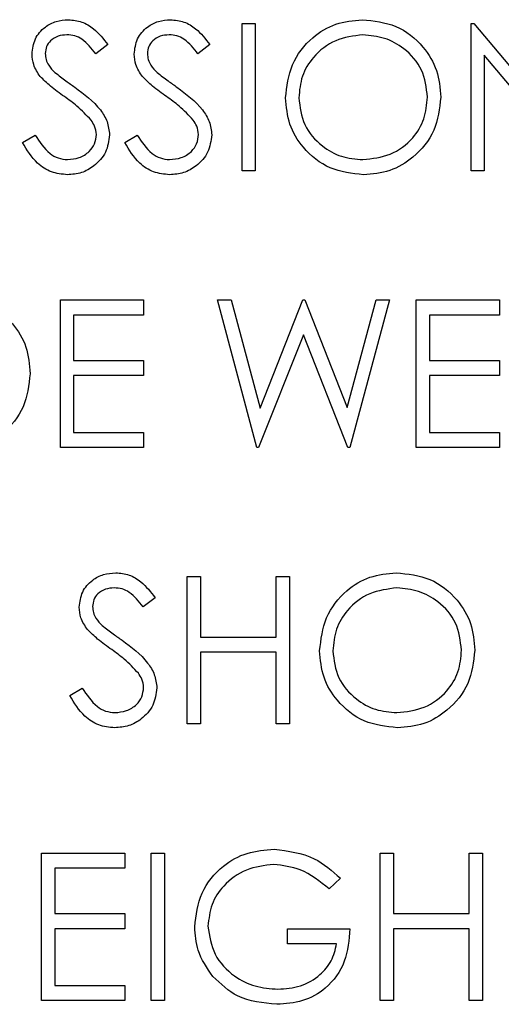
# Model space of a CAD drawing. Header units: inches. Extents: x 1802 to 2468, y -253 to -72.
# Tile 419 of 570: x 2185.614 to 2186.005, y -97.499 to -96.698. Entities that reach past the tile are written whole.
import ezdxf

# ---------------------------------------------------------------- set-up
doc = ezdxf.new("R2010")
doc.units = ezdxf.units.IN
doc.header["$LTSCALE"] = 0.5
doc.header["$MEASUREMENT"] = 0
doc.layers.add('DST-M-S', color=53, linetype='Continuous')

msp = doc.modelspace()

# ---------------------------------------------------------------- linework, layer by layer
at = {"layer": 'DST-M-S', "linetype": 'Continuous', "lineweight": 25}
for p, q in [((2185.79456, -96.70082), (2185.80533, -96.70082)), ((2185.79456, -96.82082), (2185.79456, -96.70082)), ((2185.80533, -96.70082), (2185.80533, -96.82082)), ((2185.98071, -96.70082), (2185.98297, -96.70082)), ((2185.98071, -96.82082), (2185.98071, -96.70082)), ((2185.98297, -96.70082), (2186.06225, -96.79527)), ((2185.68533, -96.71806), (2185.67559, -96.72544)), ((2185.7684, -96.71806), (2185.75867, -96.72544)), ((2186.07057, -96.82082), (2185.99148, -96.72659)), ((2185.99148, -96.72659), (2185.99148, -96.82082)), ((2185.6161, -96.79768), (2185.62624, -96.79159)), ((2185.69917, -96.79768), (2185.70932, -96.79159)), ((2185.80533, -96.82082), (2185.79456, -96.82082)), ((2185.99148, -96.82082), (2185.98071, -96.82082)), ((2185.64687, -96.92582), (2185.71456, -96.92582)), ((2185.64687, -97.04582), (2185.64687, -96.92582)), ((2185.71456, -96.92582), (2185.71456, -96.93813)), ((2185.77456, -96.92582), (2185.78569, -96.92582)), ((2185.80648, -97.04582), (2185.77456, -96.92582)), ((2185.78569, -96.92582), (2185.80917, -97.01383)), ((2185.80917, -97.01383), (2185.8441, -96.92582)), ((2185.8441, -96.92582), (2185.84566, -96.92582)), ((2185.84566, -96.92582), (2185.87994, -97.01323)), ((2185.87994, -97.01323), (2185.90355, -96.92582)), ((2185.91456, -96.92582), (2185.8822, -97.04582)), ((2185.90355, -96.92582), (2185.91456, -96.92582)), ((2185.9361, -96.92582), (2186.00379, -96.92582)), ((2185.9361, -97.04582), (2185.9361, -96.92582)), ((2186.00379, -96.92582), (2186.00379, -96.93813)), ((2185.65763, -96.93813), (2185.65763, -96.97506)), ((2185.71456, -96.93813), (2185.65763, -96.93813)), ((2185.94687, -96.93813), (2185.94687, -96.97506)), ((2186.00379, -96.93813), (2185.94687, -96.93813)), ((2185.84456, -96.95405), (2185.80802, -97.04582)), ((2185.88066, -97.04582), (2185.84456, -96.95405)), ((2185.65763, -96.97506), (2185.71456, -96.97506)), ((2185.71456, -96.97506), (2185.71456, -96.98736)), ((2185.94687, -96.97506), (2186.00379, -96.97506)), ((2186.00379, -96.97506), (2186.00379, -96.98736)), ((2185.65763, -96.98736), (2185.65763, -97.03352)), ((2185.71456, -96.98736), (2185.65763, -96.98736)), ((2185.94687, -96.98736), (2185.94687, -97.03352)), ((2186.00379, -96.98736), (2185.94687, -96.98736)), ((2185.65763, -97.03352), (2185.71456, -97.03352)), ((2185.71456, -97.03352), (2185.71456, -97.04582)), ((2185.94687, -97.03352), (2186.00379, -97.03352)), ((2186.00379, -97.03352), (2186.00379, -97.04582)), ((2185.71456, -97.04582), (2185.64687, -97.04582)), ((2185.80802, -97.04582), (2185.80648, -97.04582)), ((2185.8822, -97.04582), (2185.88066, -97.04582)), ((2186.00379, -97.04582), (2185.9361, -97.04582)), ((2185.74994, -97.15082), (2185.76071, -97.15082)), ((2185.74994, -97.27082), (2185.74994, -97.15082)), ((2185.76071, -97.15082), (2185.76071, -97.20006)), ((2185.82225, -97.15082), (2185.83302, -97.15082)), ((2185.82225, -97.20006), (2185.82225, -97.15082)), ((2185.83302, -97.15082), (2185.83302, -97.27082)), ((2185.72379, -97.16806), (2185.71405, -97.17544)), ((2185.76071, -97.20006), (2185.82225, -97.20006)), ((2185.76071, -97.21236), (2185.76071, -97.27082)), ((2185.82225, -97.21236), (2185.76071, -97.21236)), ((2185.82225, -97.27082), (2185.82225, -97.21236)), ((2185.65456, -97.24768), (2185.6647, -97.24159)), ((2185.76071, -97.27082), (2185.74994, -97.27082)), ((2185.83302, -97.27082), (2185.82225, -97.27082)), ((2185.63148, -97.37582), (2185.69917, -97.37582)), ((2185.63148, -97.49582), (2185.63148, -97.37582)), ((2185.69917, -97.37582), (2185.69917, -97.38813)), ((2185.72071, -97.37582), (2185.73148, -97.37582)), ((2185.72071, -97.49582), (2185.72071, -97.37582)), ((2185.73148, -97.37582), (2185.73148, -97.49582)), ((2185.90687, -97.37582), (2185.91763, -97.37582)), ((2185.90687, -97.49582), (2185.90687, -97.37582)), ((2185.91763, -97.37582), (2185.91763, -97.42506)), ((2185.97917, -97.37582), (2185.98994, -97.37582)), ((2185.97917, -97.42506), (2185.97917, -97.37582)), ((2185.98994, -97.37582), (2185.98994, -97.49582)), ((2185.64225, -97.38813), (2185.64225, -97.42506)), ((2185.69917, -97.38813), (2185.64225, -97.38813)), ((2185.87456, -97.39631), (2185.86533, -97.40506)), ((2185.64225, -97.42506), (2185.69917, -97.42506)), ((2185.69917, -97.42506), (2185.69917, -97.43736)), ((2185.91763, -97.42506), (2185.97917, -97.42506)), ((2185.64225, -97.43736), (2185.64225, -97.48352)), ((2185.69917, -97.43736), (2185.64225, -97.43736)), ((2185.83148, -97.43736), (2185.88225, -97.43736)), ((2185.83148, -97.44967), (2185.83148, -97.43736)), ((2185.91763, -97.43736), (2185.91763, -97.49582)), ((2185.97917, -97.43736), (2185.91763, -97.43736)), ((2185.97917, -97.49582), (2185.97917, -97.43736)), ((2185.87148, -97.44967), (2185.83148, -97.44967)), ((2185.64225, -97.48352), (2185.69917, -97.48352)), ((2185.69917, -97.48352), (2185.69917, -97.49582)), ((2185.69917, -97.49582), (2185.63148, -97.49582)), ((2185.73148, -97.49582), (2185.72071, -97.49582)), ((2185.91763, -97.49582), (2185.90687, -97.49582)), ((2185.98994, -97.49582), (2185.97917, -97.49582))]:
    msp.add_line(p, q, dxfattribs=at)
for points, knots in [([(2185.62379, -96.72575), (2185.62431, -96.72149), (2185.62535, -96.71298), (2185.63354, -96.70372), (2185.64334, -96.6986), (2185.65002, -96.69803), (2185.65336, -96.69775)], [0, 0, 0, 0, 0.2795526, 0.5587984, 0.7793777, 1, 1, 1, 1]), ([(2185.65336, -96.69775), (2185.65705, -96.69811), (2185.66444, -96.69883), (2185.67601, -96.70589), (2185.68179, -96.71344), (2185.68533, -96.71806)], [0, 0, 0, 0, 0.27975, 0.559501, 1, 1, 1, 1]), ([(2185.70687, -96.72575), (2185.70739, -96.72149), (2185.70842, -96.71298), (2185.71662, -96.70372), (2185.72642, -96.6986), (2185.73309, -96.69803), (2185.73643, -96.69775)], [0, 0, 0, 0, 0.279553, 0.558798, 0.779378, 1, 1, 1, 1]), ([(2185.73643, -96.69775), (2185.74013, -96.69811), (2185.74752, -96.69883), (2185.75908, -96.70589), (2185.76487, -96.71344), (2185.7684, -96.71806)], [0, 0, 0, 0, 0.27975, 0.559501, 1, 1, 1, 1]), ([(2185.82994, -96.76135), (2185.83105, -96.75209), (2185.83327, -96.73358), (2185.84969, -96.71249), (2185.87042, -96.69992), (2185.88497, -96.69847), (2185.89225, -96.69775)], [0, 0, 0, 0, 0.279731, 0.5593268, 0.7796805, 1, 1, 1, 1]), ([(2185.89225, -96.69775), (2185.90165, -96.69873), (2185.92045, -96.70071), (2185.94148, -96.71774), (2185.95424, -96.73864), (2185.95548, -96.7534), (2185.9561, -96.76078)], [0, 0, 0, 0, 0.279767, 0.559358, 0.779571, 1, 1, 1, 1]), ([(2185.65215, -96.71006), (2185.64972, -96.71024), (2185.64485, -96.71062), (2185.63899, -96.71436), (2185.63515, -96.7195), (2185.63475, -96.72333), (2185.63456, -96.72525)], [0, 0, 0, 0, 0.280274, 0.559931, 0.77992, 1, 1, 1, 1]), ([(2185.67559, -96.72544), (2185.6722, -96.72109), (2185.66747, -96.71503), (2185.65859, -96.71054), (2185.6543, -96.71022), (2185.65215, -96.71006)], [0, 0, 0, 0, 0.559818, 0.779848, 1, 1, 1, 1]), ([(2185.73523, -96.71006), (2185.73279, -96.71024), (2185.72793, -96.71062), (2185.72207, -96.71436), (2185.71822, -96.7195), (2185.71783, -96.72333), (2185.71763, -96.72525)], [0, 0, 0, 0, 0.280274, 0.559931, 0.77992, 1, 1, 1, 1]), ([(2185.75867, -96.72544), (2185.75528, -96.72109), (2185.75055, -96.71503), (2185.74167, -96.71054), (2185.73738, -96.71022), (2185.73523, -96.71006)], [0, 0, 0, 0, 0.559818, 0.779848, 1, 1, 1, 1]), ([(2185.89278, -96.71006), (2185.8852, -96.71104), (2185.87005, -96.71301), (2185.85272, -96.72637), (2185.84234, -96.74338), (2185.84126, -96.75533), (2185.84071, -96.76131)], [0, 0, 0, 0, 0.279627, 0.55935, 0.77963, 1, 1, 1, 1]), ([(2185.94533, -96.76075), (2185.94441, -96.75313), (2185.94256, -96.7379), (2185.92796, -96.72138), (2185.91067, -96.71182), (2185.89874, -96.71064), (2185.89278, -96.71006)], [0, 0, 0, 0, 0.279468, 0.55887, 0.779516, 1, 1, 1, 1]), ([(2185.6305, -96.74402), (2185.62838, -96.74091), (2185.6246, -96.73535), (2185.62404, -96.72869), (2185.62379, -96.72575)], [0, 0, 0, 0, 0.55984, 1, 1, 1, 1]), ([(2185.63456, -96.72525), (2185.6347, -96.72692), (2185.63498, -96.73027), (2185.63758, -96.73579), (2185.64061, -96.73887), (2185.64247, -96.74075)], [0, 0, 0, 0, 0.279946, 0.559774, 1, 1, 1, 1]), ([(2185.71357, -96.74402), (2185.71146, -96.74091), (2185.70768, -96.73535), (2185.70711, -96.72869), (2185.70687, -96.72575)], [0, 0, 0, 0, 0.55984, 1, 1, 1, 1]), ([(2185.71763, -96.72525), (2185.71778, -96.72692), (2185.71806, -96.73027), (2185.72066, -96.73579), (2185.72369, -96.73887), (2185.72554, -96.74075)], [0, 0, 0, 0, 0.279946, 0.559774, 1, 1, 1, 1]), ([(2185.65016, -96.76034), (2185.64625, -96.75758), (2185.63927, -96.75265), (2185.63317, -96.74665), (2185.6305, -96.74402)], [0, 0, 0, 0, 0.560413, 1, 1, 1, 1]), ([(2185.64247, -96.74075), (2185.64543, -96.74305), (2185.65071, -96.74715), (2185.65619, -96.751), (2185.6586, -96.7527)], [0, 0, 0, 0, 0.559906, 1, 1, 1, 1]), ([(2185.73324, -96.76034), (2185.72932, -96.75758), (2185.72234, -96.75265), (2185.71625, -96.74665), (2185.71357, -96.74402)], [0, 0, 0, 0, 0.560413, 1, 1, 1, 1]), ([(2185.72554, -96.74075), (2185.7285, -96.74305), (2185.73379, -96.74715), (2185.73926, -96.751), (2185.74167, -96.7527)], [0, 0, 0, 0, 0.559906, 1, 1, 1, 1]), ([(2185.6586, -96.7527), (2185.66612, -96.75827), (2185.6766, -96.76603), (2185.68552, -96.78047), (2185.68642, -96.78778), (2185.68687, -96.79143)], [0, 0, 0, 0, 0.560115, 0.780284, 1, 1, 1, 1]), ([(2185.74167, -96.7527), (2185.74919, -96.75827), (2185.75967, -96.76603), (2185.76859, -96.78047), (2185.76949, -96.78778), (2185.76994, -96.79143)], [0, 0, 0, 0, 0.560115, 0.780284, 1, 1, 1, 1]), ([(2185.67179, -96.77948), (2185.6681, -96.77552), (2185.66149, -96.76845), (2185.65362, -96.76282), (2185.65016, -96.76034)], [0, 0, 0, 0, 0.5594958, 1, 1, 1, 1]), ([(2185.75487, -96.77948), (2185.75117, -96.77552), (2185.74456, -96.76845), (2185.7367, -96.76282), (2185.73324, -96.76034)], [0, 0, 0, 0, 0.559496, 1, 1, 1, 1]), ([(2185.89321, -96.8239), (2185.88391, -96.82287), (2185.86532, -96.82081), (2185.84463, -96.80385), (2185.83188, -96.78325), (2185.83059, -96.76865), (2185.82994, -96.76135)], [0, 0, 0, 0, 0.279663, 0.559354, 0.779636, 1, 1, 1, 1]), ([(2185.84071, -96.76131), (2185.84163, -96.76887), (2185.84347, -96.784), (2185.85797, -96.80031), (2185.87497, -96.81013), (2185.88684, -96.81111), (2185.89278, -96.81159)], [0, 0, 0, 0, 0.279416, 0.559077, 0.779478, 1, 1, 1, 1]), ([(2185.89278, -96.81159), (2185.9004, -96.81073), (2185.91563, -96.80899), (2185.93329, -96.79585), (2185.94367, -96.77874), (2185.94478, -96.76675), (2185.94533, -96.76075)], [0, 0, 0, 0, 0.27983, 0.559389, 0.779654, 1, 1, 1, 1]), ([(2185.9561, -96.76078), (2185.95504, -96.77009), (2185.95293, -96.78871), (2185.93584, -96.80936), (2185.91515, -96.82203), (2185.90053, -96.82328), (2185.89321, -96.8239)], [0, 0, 0, 0, 0.27963, 0.559343, 0.779597, 1, 1, 1, 1]), ([(2185.6761, -96.79126), (2185.6758, -96.78887), (2185.67527, -96.78459), (2185.67286, -96.78104), (2185.67179, -96.77948)], [0, 0, 0, 0, 0.55899, 1, 1, 1, 1]), ([(2185.75917, -96.79126), (2185.75888, -96.78887), (2185.75835, -96.78459), (2185.75594, -96.78104), (2185.75487, -96.77948)], [0, 0, 0, 0, 0.55899, 1, 1, 1, 1]), ([(2185.62624, -96.79159), (2185.62981, -96.79707), (2185.63478, -96.80472), (2185.64495, -96.8108), (2185.65004, -96.81133), (2185.65259, -96.81159)], [0, 0, 0, 0, 0.559321, 0.779782, 1, 1, 1, 1]), ([(2185.65259, -96.81159), (2185.65581, -96.81127), (2185.66226, -96.81062), (2185.67014, -96.80577), (2185.67515, -96.79886), (2185.67578, -96.79379), (2185.6761, -96.79126)], [0, 0, 0, 0, 0.280276, 0.560148, 0.780153, 1, 1, 1, 1]), ([(2185.68687, -96.79143), (2185.68619, -96.79633), (2185.68485, -96.80616), (2185.67526, -96.81662), (2185.66418, -96.82297), (2185.65645, -96.82359), (2185.65259, -96.8239)], [0, 0, 0, 0, 0.279183, 0.559085, 0.779446, 1, 1, 1, 1]), ([(2185.70932, -96.79159), (2185.71288, -96.79707), (2185.71786, -96.80472), (2185.72802, -96.8108), (2185.73312, -96.81133), (2185.73566, -96.81159)], [0, 0, 0, 0, 0.559321, 0.779782, 1, 1, 1, 1]), ([(2185.73566, -96.81159), (2185.73889, -96.81127), (2185.74534, -96.81062), (2185.75322, -96.80577), (2185.75822, -96.79886), (2185.75886, -96.79379), (2185.75917, -96.79126)], [0, 0, 0, 0, 0.280276, 0.560148, 0.780153, 1, 1, 1, 1]), ([(2185.76994, -96.79143), (2185.76927, -96.79633), (2185.76793, -96.80616), (2185.75834, -96.81662), (2185.74725, -96.82297), (2185.73953, -96.82359), (2185.73566, -96.8239)], [0, 0, 0, 0, 0.279183, 0.559085, 0.779446, 1, 1, 1, 1]), ([(2185.65259, -96.8239), (2185.64815, -96.82346), (2185.63927, -96.82257), (2185.62559, -96.81352), (2185.6197, -96.80369), (2185.6161, -96.79768)], [0, 0, 0, 0, 0.2798798, 0.5596658, 1, 1, 1, 1]), ([(2185.73566, -96.8239), (2185.73122, -96.82346), (2185.72235, -96.82257), (2185.70867, -96.81352), (2185.70278, -96.80369), (2185.69917, -96.79768)], [0, 0, 0, 0, 0.27988, 0.559666, 1, 1, 1, 1]), ([(2185.5584, -96.92275), (2185.56781, -96.92373), (2185.58661, -96.92571), (2185.60764, -96.94274), (2185.6204, -96.96364), (2185.62163, -96.9784), (2185.62225, -96.98578)], [0, 0, 0, 0, 0.2797673, 0.5593585, 0.7795711, 1, 1, 1, 1]), ([(2185.62225, -96.98578), (2185.62119, -96.99509), (2185.61908, -97.01371), (2185.60199, -97.03436), (2185.5813, -97.04703), (2185.56668, -97.04828), (2185.55937, -97.0489)], [0, 0, 0, 0, 0.27963, 0.559343, 0.779597, 1, 1, 1, 1]), ([(2185.66225, -97.17575), (2185.66277, -97.17149), (2185.66381, -97.16298), (2185.67201, -97.15372), (2185.6818, -97.1486), (2185.68848, -97.14803), (2185.69182, -97.14775)], [0, 0, 0, 0, 0.279553, 0.558798, 0.779378, 1, 1, 1, 1]), ([(2185.69182, -97.14775), (2185.69551, -97.14811), (2185.7029, -97.14883), (2185.71447, -97.15589), (2185.72025, -97.16344), (2185.72379, -97.16806)], [0, 0, 0, 0, 0.27975, 0.559501, 1, 1, 1, 1]), ([(2185.85763, -97.21135), (2185.85874, -97.20209), (2185.86096, -97.18358), (2185.87738, -97.16249), (2185.89811, -97.14992), (2185.91267, -97.14847), (2185.91994, -97.14775)], [0, 0, 0, 0, 0.279731, 0.559327, 0.77968, 1, 1, 1, 1]), ([(2185.91994, -97.14775), (2185.92935, -97.14873), (2185.94815, -97.15071), (2185.96917, -97.16774), (2185.98194, -97.18864), (2185.98317, -97.2034), (2185.98379, -97.21078)], [0, 0, 0, 0, 0.279767, 0.559358, 0.779571, 1, 1, 1, 1]), ([(2185.69062, -97.16006), (2185.68818, -97.16024), (2185.68331, -97.16062), (2185.67745, -97.16436), (2185.67361, -97.1695), (2185.67322, -97.17333), (2185.67302, -97.17525)], [0, 0, 0, 0, 0.280274, 0.559931, 0.77992, 1, 1, 1, 1]), ([(2185.71405, -97.17544), (2185.71066, -97.17109), (2185.70593, -97.16503), (2185.69705, -97.16054), (2185.69276, -97.16022), (2185.69062, -97.16006)], [0, 0, 0, 0, 0.559818, 0.779848, 1, 1, 1, 1]), ([(2185.92047, -97.16006), (2185.9129, -97.16104), (2185.89774, -97.16301), (2185.88041, -97.17637), (2185.87004, -97.19338), (2185.86895, -97.20533), (2185.8684, -97.21131)], [0, 0, 0, 0, 0.279627, 0.55935, 0.77963, 1, 1, 1, 1]), ([(2185.97302, -97.21075), (2185.9721, -97.20313), (2185.97025, -97.1879), (2185.95565, -97.17138), (2185.93836, -97.16182), (2185.92643, -97.16064), (2185.92047, -97.16006)], [0, 0, 0, 0, 0.279468, 0.55887, 0.779516, 1, 1, 1, 1]), ([(2185.66896, -97.19402), (2185.66684, -97.19091), (2185.66306, -97.18535), (2185.6625, -97.17869), (2185.66225, -97.17575)], [0, 0, 0, 0, 0.55984, 1, 1, 1, 1]), ([(2185.67302, -97.17525), (2185.67316, -97.17692), (2185.67344, -97.18027), (2185.67604, -97.18579), (2185.67907, -97.18887), (2185.68093, -97.19075)], [0, 0, 0, 0, 0.279946, 0.559774, 1, 1, 1, 1]), ([(2185.68862, -97.21034), (2185.68471, -97.20758), (2185.67773, -97.20265), (2185.67163, -97.19665), (2185.66896, -97.19402)], [0, 0, 0, 0, 0.560413, 1, 1, 1, 1]), ([(2185.68093, -97.19075), (2185.68389, -97.19305), (2185.68917, -97.19715), (2185.69465, -97.201), (2185.69706, -97.2027)], [0, 0, 0, 0, 0.559906, 1, 1, 1, 1]), ([(2185.69706, -97.2027), (2185.70458, -97.20827), (2185.71506, -97.21603), (2185.72398, -97.23047), (2185.72488, -97.23778), (2185.72533, -97.24143)], [0, 0, 0, 0, 0.560115, 0.780284, 1, 1, 1, 1]), ([(2185.71025, -97.22948), (2185.70656, -97.22552), (2185.69995, -97.21845), (2185.69208, -97.21282), (2185.68862, -97.21034)], [0, 0, 0, 0, 0.559496, 1, 1, 1, 1]), ([(2185.9209, -97.2739), (2185.91161, -97.27287), (2185.89301, -97.27081), (2185.87232, -97.25385), (2185.85957, -97.23325), (2185.85828, -97.21865), (2185.85763, -97.21135)], [0, 0, 0, 0, 0.279663, 0.559354, 0.779636, 1, 1, 1, 1]), ([(2185.8684, -97.21131), (2185.86932, -97.21887), (2185.87116, -97.234), (2185.88566, -97.25031), (2185.90266, -97.26013), (2185.91453, -97.26111), (2185.92047, -97.26159)], [0, 0, 0, 0, 0.279416, 0.559077, 0.779478, 1, 1, 1, 1]), ([(2185.92047, -97.26159), (2185.92809, -97.26073), (2185.94333, -97.25899), (2185.96098, -97.24585), (2185.97136, -97.22874), (2185.97247, -97.21675), (2185.97302, -97.21075)], [0, 0, 0, 0, 0.27983, 0.559389, 0.779654, 1, 1, 1, 1]), ([(2185.98379, -97.21078), (2185.98273, -97.22009), (2185.98062, -97.23871), (2185.96353, -97.25936), (2185.94284, -97.27203), (2185.92822, -97.27328), (2185.9209, -97.2739)], [0, 0, 0, 0, 0.27963, 0.559343, 0.779597, 1, 1, 1, 1]), ([(2185.71456, -97.24126), (2185.71426, -97.23887), (2185.71373, -97.23459), (2185.71132, -97.23104), (2185.71025, -97.22948)], [0, 0, 0, 0, 0.55899, 1, 1, 1, 1]), ([(2185.6647, -97.24159), (2185.66827, -97.24707), (2185.67324, -97.25472), (2185.68341, -97.2608), (2185.6885, -97.26133), (2185.69105, -97.26159)], [0, 0, 0, 0, 0.559321, 0.779782, 1, 1, 1, 1]), ([(2185.69105, -97.26159), (2185.69427, -97.26127), (2185.70072, -97.26062), (2185.7086, -97.25577), (2185.71361, -97.24886), (2185.71424, -97.24379), (2185.71456, -97.24126)], [0, 0, 0, 0, 0.2802764, 0.5601478, 0.7801531, 1, 1, 1, 1]), ([(2185.72533, -97.24143), (2185.72466, -97.24633), (2185.72331, -97.25616), (2185.71372, -97.26662), (2185.70264, -97.27297), (2185.69491, -97.27359), (2185.69105, -97.2739)], [0, 0, 0, 0, 0.279183, 0.559085, 0.779446, 1, 1, 1, 1]), ([(2185.69105, -97.2739), (2185.68661, -97.27346), (2185.67773, -97.27257), (2185.66405, -97.26352), (2185.65816, -97.25369), (2185.65456, -97.24768)], [0, 0, 0, 0, 0.27988, 0.559666, 1, 1, 1, 1]), ([(2185.7561, -97.43578), (2185.75728, -97.42637), (2185.75964, -97.40756), (2185.77691, -97.38647), (2185.79843, -97.37453), (2185.81323, -97.37334), (2185.82064, -97.37275)], [0, 0, 0, 0, 0.2795897, 0.5590718, 0.7794111, 1, 1, 1, 1]), ([(2185.82064, -97.37275), (2185.83206, -97.37417), (2185.85251, -97.37672), (2185.8678, -97.39031), (2185.87456, -97.39631)], [0, 0, 0, 0, 0.558579, 1, 1, 1, 1]), ([(2185.82028, -97.38506), (2185.81269, -97.38598), (2185.79751, -97.38783), (2185.77978, -97.40064), (2185.76889, -97.41738), (2185.76754, -97.42933), (2185.76687, -97.4353)], [0, 0, 0, 0, 0.279847, 0.559555, 0.779847, 1, 1, 1, 1]), ([(2185.86533, -97.40506), (2185.85791, -97.39895), (2185.84465, -97.38805), (2185.82773, -97.38597), (2185.82028, -97.38506)], [0, 0, 0, 0, 0.55984, 1, 1, 1, 1]), ([(2185.77081, -97.47621), (2185.76607, -97.46935), (2185.7576, -97.45708), (2185.75656, -97.44229), (2185.7561, -97.43578)], [0, 0, 0, 0, 0.559317, 1, 1, 1, 1]), ([(2185.76687, -97.4353), (2185.76809, -97.44323), (2185.77055, -97.45911), (2185.78647, -97.47588), (2185.80498, -97.48511), (2185.81748, -97.4861), (2185.82374, -97.48659)], [0, 0, 0, 0, 0.279061, 0.558584, 0.779236, 1, 1, 1, 1]), ([(2185.88225, -97.43736), (2185.88151, -97.44642), (2185.88004, -97.4645), (2185.86485, -97.4859), (2185.84411, -97.49745), (2185.82991, -97.49842), (2185.8228, -97.4989)], [0, 0, 0, 0, 0.280351, 0.559367, 0.779371, 1, 1, 1, 1]), ([(2185.82374, -97.48659), (2185.82993, -97.48612), (2185.8423, -97.48517), (2185.85751, -97.47625), (2185.86804, -97.46391), (2185.87033, -97.45442), (2185.87148, -97.44967)], [0, 0, 0, 0, 0.280254, 0.559912, 0.779941, 1, 1, 1, 1]), ([(2185.8228, -97.4989), (2185.81159, -97.49788), (2185.79157, -97.49605), (2185.77715, -97.48228), (2185.77081, -97.47621)], [0, 0, 0, 0, 0.559617, 1, 1, 1, 1])]:
    msp.add_open_spline(points, degree=3, knots=knots, dxfattribs=at)

doc.saveas('drawing.dxf')
